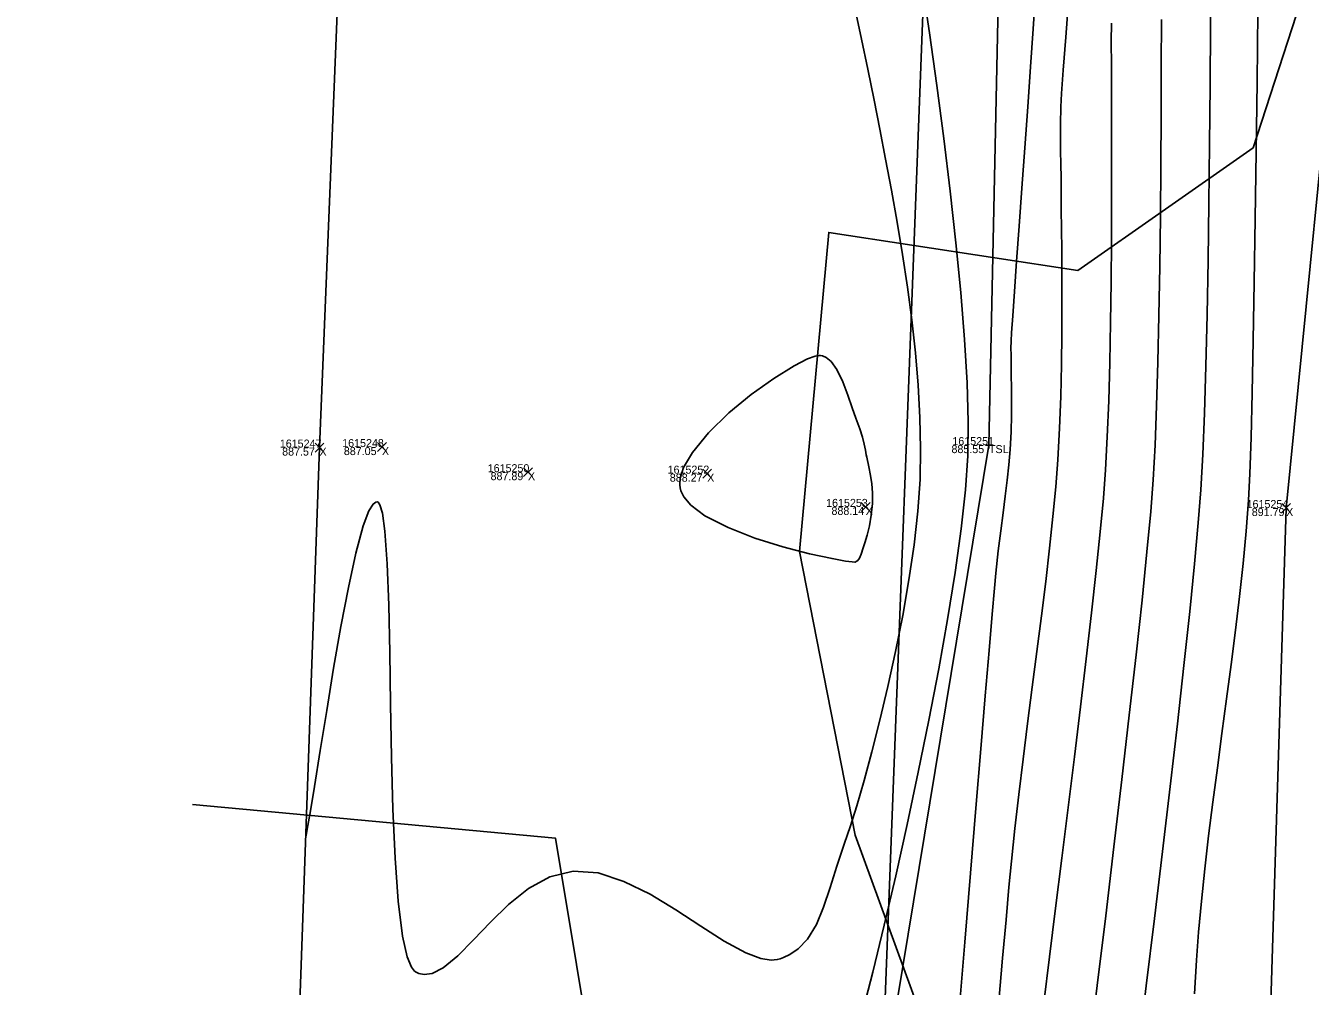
# Model space of a CAD drawing. Extents: x 1957117 to 1971063, y 701601 to 715861.
# Drawn here: x 1962653.6 to 1962709.8, y 702484.4 to 702526.4 of the extents above; entities that cross this region are included whole.
import ezdxf

# ---------------------------------------------------------------- set-up
doc = ezdxf.new("R2010")
doc.units = 0
for name, color, linetype in [('AP_X_Lights', 7, 'Continuous'), ('DT_X_Break_Line', 7, 'Continuous'), ('DT_X_Contour_Major', 7, 'Continuous'), ('DT_X_Contour_Minor', 7, 'Continuous'), ('DT_X_TIN_Hull', 7, 'Continuous'), ('PV_P_Drive', 7, 'Continuous'), ('PV_P_Shoulder', 7, 'Continuous'), ('RS_Raster1', 7, 'Continuous'), ('RW_X_Esmt_RR', 7, 'Continuous'), ('SC_Scratch1', 7, 'Continuous'), ('VG_X_Tree_Line_Rt', 7, 'Continuous')]:
    doc.layers.add(name, color=color, linetype=linetype)

msp = doc.modelspace()

# ---------------------------------------------------------------- linework, layer by layer
at = {"layer": 'AP_X_Lights'}
for p, q in [((1962666.299, 702507.734), (1962666.687, 702508.124)), ((1962666.299, 702508.124), (1962666.687, 702507.734)), ((1962669.031, 702507.756), (1962669.419, 702508.146)), ((1962669.031, 702508.146), (1962669.419, 702507.756)), ((1962675.42, 702506.657), (1962675.808, 702507.047)), ((1962675.42, 702507.047), (1962675.808, 702506.657)), ((1962683.258, 702506.592), (1962683.646, 702506.982)), ((1962683.258, 702506.982), (1962683.646, 702506.592)), ((1962690.195, 702505.138), (1962690.583, 702505.528)), ((1962690.195, 702505.528), (1962690.583, 702505.138)), ((1962708.587, 702505.088), (1962708.975, 702505.478)), ((1962708.587, 702505.478), (1962708.975, 702505.088))]:
    msp.add_line(p, q, dxfattribs=at)
at = {"layer": 'DT_X_Break_Line'}
for points in [[(1962712.212, 702702.955), (1962716.271, 702654.75), (1962711.053, 702609.737), (1962713.646, 702554.428), (1962708.781, 702505.283), (1962707.233, 702455.469), (1962704.944, 702406.927), (1962695.192, 702355.079), (1962699.519, 702306.049), (1962692.358, 702256.103), (1962693.103, 702205.318), (1962697.09, 702154.707), (1962695.369, 702143.214), (1962687.557, 702105.709), (1962680.996, 702055.861)], [(1962672.291, 702056.441), (1962678.402, 702106.354), (1962662.847, 702156.902), (1962653.64, 702207.97), (1962682.578, 702256.2), (1962687.088, 702305.912), (1962688.383, 702356.115), (1962688.326, 702413.221), (1962687.321, 702456.746), (1962695.78, 702508.037), (1962696.797, 702556.263), (1962699.455, 702605.505), (1962702.117, 702657.987), (1962703.272, 702699.736)]]:
    msp.add_lwpolyline(points, dxfattribs=at)
at = {"layer": 'DT_X_Contour_Major'}
msp.add_lwpolyline([(1962705.486, 702528.899), (1962705.473, 702526.373), (1962705.455, 702523.791), (1962705.432, 702521.196), (1962705.402, 702518.628), (1962705.366, 702516.127), (1962705.321, 702513.735), (1962705.268, 702511.493), (1962705.205, 702509.442), (1962705.132, 702507.622), (1962705.049, 702506.074), (1962704.939, 702504.633), (1962704.775, 702502.843), (1962704.563, 702500.749), (1962704.31, 702498.397), (1962704.023, 702495.833), (1962703.708, 702493.103), (1962703.371, 702490.251), (1962703.02, 702487.324), (1962702.661, 702484.368), (1962702.301, 702481.427)], dxfattribs=at)
msp.add_lwpolyline([(1962705.486, 702528.899), (1962705.473, 702526.373), (1962705.455, 702523.791), (1962705.432, 702521.196), (1962705.402, 702518.628), (1962705.366, 702516.127), (1962705.321, 702513.735), (1962705.268, 702511.493), (1962705.205, 702509.442), (1962705.132, 702507.622), (1962705.049, 702506.074), (1962704.939, 702504.633), (1962704.775, 702502.843), (1962704.563, 702500.749), (1962704.31, 702498.397), (1962704.023, 702495.833), (1962703.708, 702493.103), (1962703.371, 702490.251), (1962703.02, 702487.324), (1962702.661, 702484.368), (1962702.301, 702481.427)], dxfattribs=at)
at = {"layer": 'DT_X_Contour_Minor'}
for points in [[(1962690.21, 702483.059), (1962690.694, 702484.965), (1962691.194, 702487.022), (1962691.7, 702489.192), (1962692.202, 702491.437), (1962692.689, 702493.719), (1962693.153, 702496.001), (1962693.582, 702498.244), (1962693.966, 702500.412), (1962694.295, 702502.467), (1962694.559, 702504.37), (1962694.748, 702506.084), (1962694.852, 702507.571), (1962694.872, 702509.056), (1962694.823, 702510.765), (1962694.712, 702512.663), (1962694.548, 702514.715), (1962694.336, 702516.887), (1962694.085, 702519.144), (1962693.803, 702521.452), (1962693.496, 702523.775), (1962693.173, 702526.08), (1962692.84, 702528.331)], [(1962690.21, 702483.059), (1962690.694, 702484.965), (1962691.194, 702487.022), (1962691.7, 702489.192), (1962692.202, 702491.437), (1962692.689, 702493.719), (1962693.153, 702496.001), (1962693.582, 702498.244), (1962693.966, 702500.412), (1962694.295, 702502.467), (1962694.559, 702504.37), (1962694.748, 702506.084), (1962694.852, 702507.571), (1962694.872, 702509.056), (1962694.823, 702510.765), (1962694.712, 702512.663), (1962694.548, 702514.715), (1962694.336, 702516.887), (1962694.085, 702519.144), (1962693.803, 702521.452), (1962693.496, 702523.775), (1962693.173, 702526.08), (1962692.84, 702528.331)], [(1962694.461, 702483.135), (1962694.722, 702486.283), (1962694.972, 702489.304), (1962695.209, 702492.143), (1962695.426, 702494.749), (1962695.621, 702497.069), (1962695.788, 702499.05), (1962695.924, 702500.639), (1962696.024, 702501.783), (1962696.083, 702502.429), (1962696.187, 702503.404), (1962696.293, 702504.279), (1962696.397, 702505.073), (1962696.495, 702505.807), (1962696.582, 702506.5), (1962696.654, 702507.171), (1962696.708, 702507.84), (1962696.746, 702508.614), (1962696.764, 702509.345), (1962696.768, 702510.011), (1962696.764, 702510.59), (1962696.757, 702511.06), (1962696.754, 702511.399), (1962696.752, 702511.736), (1962696.745, 702511.998), (1962696.742, 702512.261), (1962696.748, 702512.597), (1962696.769, 702512.954), (1962696.819, 702513.693), (1962696.894, 702514.755), (1962696.989, 702516.081), (1962697.099, 702517.612), (1962697.219, 702519.289), (1962697.346, 702521.05), (1962697.474, 702522.839), (1962697.598, 702524.594), (1962697.714, 702526.256), (1962697.817, 702527.767)], [(1962694.461, 702483.135), (1962694.722, 702486.283), (1962694.972, 702489.304), (1962695.209, 702492.143), (1962695.426, 702494.749), (1962695.621, 702497.069), (1962695.788, 702499.05), (1962695.924, 702500.639), (1962696.024, 702501.783), (1962696.083, 702502.429), (1962696.187, 702503.404), (1962696.293, 702504.279), (1962696.397, 702505.073), (1962696.495, 702505.807), (1962696.582, 702506.5), (1962696.654, 702507.171), (1962696.708, 702507.84), (1962696.746, 702508.614), (1962696.764, 702509.345), (1962696.768, 702510.011), (1962696.764, 702510.59), (1962696.757, 702511.06), (1962696.754, 702511.399), (1962696.752, 702511.736), (1962696.745, 702511.998), (1962696.742, 702512.261), (1962696.748, 702512.597), (1962696.769, 702512.954), (1962696.819, 702513.693), (1962696.894, 702514.755), (1962696.989, 702516.081), (1962697.099, 702517.612), (1962697.219, 702519.289), (1962697.346, 702521.05), (1962697.474, 702522.839), (1962697.598, 702524.594), (1962697.714, 702526.256), (1962697.817, 702527.767)], [(1962696.216, 702483.704), (1962696.379, 702485.591), (1962696.526, 702487.264), (1962696.655, 702488.688), (1962696.764, 702489.827), (1962696.914, 702491.259), (1962697.086, 702492.752), (1962697.273, 702494.291), (1962697.471, 702495.859), (1962697.674, 702497.438), (1962697.877, 702499.011), (1962698.074, 702500.563), (1962698.261, 702502.075), (1962698.431, 702503.532), (1962698.581, 702504.916), (1962698.703, 702506.211), (1962698.793, 702507.399), (1962698.867, 702508.773), (1962698.919, 702510.169), (1962698.952, 702511.56), (1962698.969, 702512.92), (1962698.975, 702514.222), (1962698.971, 702515.44), (1962698.963, 702516.549), (1962698.954, 702517.522), (1962698.946, 702518.332), (1962698.944, 702518.953), (1962698.941, 702519.722), (1962698.929, 702520.347), (1962698.915, 702520.9), (1962698.905, 702521.453), (1962698.906, 702522.078), (1962698.923, 702522.845), (1962698.956, 702523.418), (1962699.03, 702524.452), (1962699.14, 702525.89), (1962699.28, 702527.678)], [(1962696.216, 702483.704), (1962696.379, 702485.591), (1962696.526, 702487.264), (1962696.655, 702488.688), (1962696.764, 702489.827), (1962696.914, 702491.259), (1962697.086, 702492.752), (1962697.273, 702494.291), (1962697.471, 702495.859), (1962697.674, 702497.438), (1962697.877, 702499.011), (1962698.074, 702500.563), (1962698.261, 702502.075), (1962698.431, 702503.532), (1962698.581, 702504.916), (1962698.703, 702506.211), (1962698.793, 702507.399), (1962698.867, 702508.773), (1962698.919, 702510.169), (1962698.952, 702511.56), (1962698.969, 702512.92), (1962698.975, 702514.222), (1962698.971, 702515.44), (1962698.963, 702516.549), (1962698.954, 702517.522), (1962698.946, 702518.332), (1962698.944, 702518.953), (1962698.941, 702519.722), (1962698.929, 702520.347), (1962698.915, 702520.9), (1962698.905, 702521.453), (1962698.906, 702522.078), (1962698.923, 702522.845), (1962698.956, 702523.418), (1962699.03, 702524.452), (1962699.14, 702525.89), (1962699.28, 702527.678)], [(1962665.89, 702490.891), (1962665.921, 702491.038), (1962665.987, 702491.387), (1962666.101, 702492.034), (1962666.275, 702493.096), (1962666.526, 702494.67), (1962666.807, 702496.428), (1962667.11, 702498.27), (1962667.428, 702500.097), (1962667.755, 702501.811), (1962668.084, 702503.312), (1962668.407, 702504.502), (1962668.657, 702505.162), (1962668.837, 702505.455), (1962668.952, 702505.542), (1962669.009, 702505.551), (1962669.054, 702505.534), (1962669.138, 702505.42), (1962669.244, 702505.061), (1962669.355, 702504.267), (1962669.454, 702502.843), (1962669.52, 702501.037), (1962669.565, 702498.954), (1962669.603, 702496.701), (1962669.646, 702494.381), (1962669.707, 702492.101), (1962669.799, 702489.964), (1962669.934, 702488.077), (1962670.125, 702486.545), (1962670.327, 702485.645), (1962670.511, 702485.196), (1962670.651, 702485.016), (1962670.727, 702484.965), (1962670.839, 702484.918), (1962671.066, 702484.874), (1962671.416, 702484.919), (1962671.901, 702485.159), (1962672.542, 702485.685), (1962673.228, 702486.381), (1962673.967, 702487.161), (1962674.765, 702487.938), (1962675.631, 702488.627), (1962676.571, 702489.14), (1962677.593, 702489.391), (1962678.685, 702489.312), (1962679.814, 702488.946), (1962680.957, 702488.38), (1962682.086, 702487.699), (1962683.176, 702486.988), (1962684.202, 702486.333), (1962685.139, 702485.819), (1962685.807, 702485.566), (1962686.252, 702485.497), (1962686.519, 702485.52), (1962686.643, 702485.553), (1962686.794, 702485.61), (1962687.073, 702485.744), (1962687.437, 702485.994), (1962687.838, 702486.412), (1962688.232, 702487.056), (1962688.548, 702487.818), (1962688.83, 702488.678), (1962689.119, 702489.617), (1962689.46, 702490.615), (1962689.707, 702491.327), (1962689.997, 702492.253), (1962690.319, 702493.361), (1962690.661, 702494.621), (1962691.012, 702496.003), (1962691.361, 702497.476), (1962691.696, 702499.01), (1962692.006, 702500.574), (1962692.279, 702502.138), (1962692.504, 702503.672), (1962692.67, 702505.144), (1962692.765, 702506.525), (1962692.791, 702507.87), (1962692.762, 702509.25), (1962692.684, 702510.656), (1962692.562, 702512.081), (1962692.403, 702513.516), (1962692.213, 702514.952), (1962691.997, 702516.382), (1962691.762, 702517.797), (1962691.514, 702519.188), (1962691.259, 702520.548), (1962691.003, 702521.868), (1962690.752, 702523.14), (1962690.482, 702524.484), (1962690.208, 702525.803), (1962689.926, 702527.101)], [(1962665.89, 702490.891), (1962665.921, 702491.038), (1962665.987, 702491.387), (1962666.101, 702492.034), (1962666.275, 702493.096), (1962666.526, 702494.67), (1962666.807, 702496.428), (1962667.11, 702498.27), (1962667.428, 702500.097), (1962667.755, 702501.811), (1962668.084, 702503.312), (1962668.407, 702504.502), (1962668.657, 702505.162), (1962668.837, 702505.455), (1962668.952, 702505.542), (1962669.009, 702505.551), (1962669.054, 702505.534), (1962669.138, 702505.42), (1962669.244, 702505.061), (1962669.355, 702504.267), (1962669.454, 702502.843), (1962669.52, 702501.037), (1962669.565, 702498.954), (1962669.603, 702496.701), (1962669.646, 702494.381), (1962669.707, 702492.101), (1962669.799, 702489.964), (1962669.934, 702488.077), (1962670.125, 702486.545), (1962670.327, 702485.645), (1962670.511, 702485.196), (1962670.651, 702485.016), (1962670.727, 702484.965), (1962670.839, 702484.918), (1962671.066, 702484.874), (1962671.416, 702484.919), (1962671.901, 702485.159), (1962672.542, 702485.685), (1962673.228, 702486.381), (1962673.967, 702487.161), (1962674.765, 702487.938), (1962675.631, 702488.627), (1962676.571, 702489.14), (1962677.593, 702489.391), (1962678.685, 702489.312), (1962679.814, 702488.946), (1962680.957, 702488.38), (1962682.086, 702487.699), (1962683.176, 702486.988), (1962684.202, 702486.333), (1962685.139, 702485.819), (1962685.807, 702485.566), (1962686.252, 702485.497), (1962686.519, 702485.52), (1962686.643, 702485.553), (1962686.794, 702485.61), (1962687.073, 702485.744), (1962687.437, 702485.994), (1962687.838, 702486.412), (1962688.232, 702487.056), (1962688.548, 702487.818), (1962688.83, 702488.678), (1962689.119, 702489.617), (1962689.46, 702490.615), (1962689.707, 702491.327), (1962689.997, 702492.253), (1962690.319, 702493.361), (1962690.661, 702494.621), (1962691.012, 702496.003), (1962691.361, 702497.476), (1962691.696, 702499.01), (1962692.006, 702500.574), (1962692.279, 702502.138), (1962692.504, 702503.672), (1962692.67, 702505.144), (1962692.765, 702506.525), (1962692.791, 702507.87), (1962692.762, 702509.25), (1962692.684, 702510.656), (1962692.562, 702512.081), (1962692.403, 702513.516), (1962692.213, 702514.952), (1962691.997, 702516.382), (1962691.762, 702517.797), (1962691.514, 702519.188), (1962691.259, 702520.548), (1962691.003, 702521.868), (1962690.752, 702523.14), (1962690.482, 702524.484), (1962690.208, 702525.803), (1962689.926, 702527.101)], [(1962707.539, 702527.014), (1962707.506, 702523.915), (1962707.47, 702520.872), (1962707.431, 702517.937), (1962707.389, 702515.164), (1962707.344, 702512.609), (1962707.296, 702510.324), (1962707.245, 702508.364), (1962707.191, 702506.782), (1962707.134, 702505.632), (1962707.031, 702504.268), (1962706.9, 702502.859), (1962706.743, 702501.412), (1962706.567, 702499.936), (1962706.377, 702498.439), (1962706.178, 702496.93), (1962705.974, 702495.416), (1962705.772, 702493.907), (1962705.575, 702492.411), (1962705.389, 702490.935), (1962705.22, 702489.488), (1962705.071, 702488.079), (1962704.949, 702486.716), (1962704.862, 702485.494), (1962704.773, 702484.022)], [(1962707.539, 702527.014), (1962707.506, 702523.915), (1962707.47, 702520.872), (1962707.431, 702517.937), (1962707.389, 702515.164), (1962707.344, 702512.609), (1962707.296, 702510.324), (1962707.245, 702508.364), (1962707.191, 702506.782), (1962707.134, 702505.632), (1962707.031, 702504.268), (1962706.9, 702502.859), (1962706.743, 702501.412), (1962706.567, 702499.936), (1962706.377, 702498.439), (1962706.178, 702496.93), (1962705.974, 702495.416), (1962705.772, 702493.907), (1962705.575, 702492.411), (1962705.389, 702490.935), (1962705.22, 702489.488), (1962705.071, 702488.079), (1962704.949, 702486.716), (1962704.862, 702485.494), (1962704.773, 702484.022)], [(1962701.134, 702526.508), (1962701.133, 702525.7), (1962701.136, 702524.649), (1962701.141, 702523.389), (1962701.145, 702521.956), (1962701.147, 702520.383), (1962701.146, 702518.706), (1962701.139, 702516.959), (1962701.124, 702515.178), (1962701.1, 702513.396), (1962701.066, 702511.648), (1962701.018, 702509.969), (1962700.956, 702508.394), (1962700.878, 702506.957), (1962700.784, 702505.722), (1962700.647, 702504.243), (1962700.473, 702502.555), (1962700.268, 702500.692), (1962700.037, 702498.689), (1962699.786, 702496.579), (1962699.521, 702494.398), (1962699.247, 702492.18), (1962698.971, 702489.959), (1962698.698, 702487.769), (1962698.433, 702485.646), (1962698.183, 702483.623)], [(1962701.134, 702526.508), (1962701.133, 702525.7), (1962701.136, 702524.649), (1962701.141, 702523.389), (1962701.145, 702521.956), (1962701.147, 702520.383), (1962701.146, 702518.706), (1962701.139, 702516.959), (1962701.124, 702515.178), (1962701.1, 702513.396), (1962701.066, 702511.648), (1962701.018, 702509.969), (1962700.956, 702508.394), (1962700.878, 702506.957), (1962700.784, 702505.722), (1962700.647, 702504.243), (1962700.473, 702502.555), (1962700.268, 702500.692), (1962700.037, 702498.689), (1962699.786, 702496.579), (1962699.521, 702494.398), (1962699.247, 702492.18), (1962698.971, 702489.959), (1962698.698, 702487.769), (1962698.433, 702485.646), (1962698.183, 702483.623)], [(1962703.323, 702526.665), (1962703.319, 702524.62), (1962703.311, 702522.477), (1962703.298, 702520.276), (1962703.279, 702518.055), (1962703.252, 702515.855), (1962703.216, 702513.713), (1962703.171, 702511.669), (1962703.115, 702509.762), (1962703.046, 702508.031), (1962702.963, 702506.515), (1962702.857, 702505.138), (1962702.692, 702503.368), (1962702.476, 702501.256), (1962702.216, 702498.857), (1962701.92, 702496.222), (1962701.595, 702493.405), (1962701.248, 702490.459), (1962700.887, 702487.436), (1962700.519, 702484.389), (1962700.152, 702481.372)], [(1962703.323, 702526.665), (1962703.319, 702524.62), (1962703.311, 702522.477), (1962703.298, 702520.276), (1962703.279, 702518.055), (1962703.252, 702515.855), (1962703.216, 702513.713), (1962703.171, 702511.669), (1962703.115, 702509.762), (1962703.046, 702508.031), (1962702.963, 702506.515), (1962702.857, 702505.138), (1962702.692, 702503.368), (1962702.476, 702501.256), (1962702.216, 702498.857), (1962701.92, 702496.222), (1962701.595, 702493.405), (1962701.248, 702490.459), (1962700.887, 702487.436), (1962700.519, 702484.389), (1962700.152, 702481.372)]]:
    msp.add_lwpolyline(points, dxfattribs=at)
msp.add_lwpolyline([(1962690.433, 702507.506), (1962690.411, 702507.618), (1962690.372, 702507.82), (1962690.32, 702508.08), (1962690.25, 702508.381), (1962690.136, 702508.755), (1962689.957, 702509.22), (1962689.798, 702509.666), (1962689.613, 702510.223), (1962689.391, 702510.812), (1962689.124, 702511.352), (1962688.871, 702511.693), (1962688.654, 702511.869), (1962688.496, 702511.939), (1962688.413, 702511.958), (1962688.349, 702511.96), (1962688.182, 702511.931), (1962687.842, 702511.807), (1962687.253, 702511.508), (1962686.363, 702510.956), (1962685.384, 702510.251), (1962684.406, 702509.443), (1962683.516, 702508.581), (1962682.805, 702507.715), (1962682.423, 702507.052), (1962682.277, 702506.589), (1962682.257, 702506.303), (1962682.272, 702506.168), (1962682.305, 702506.036), (1962682.428, 702505.779), (1962682.741, 702505.409), (1962683.357, 702504.947), (1962684.367, 702504.425), (1962685.54, 702503.97), (1962686.764, 702503.588), (1962687.927, 702503.286), (1962688.917, 702503.069), (1962689.51, 702502.962), (1962689.8, 702502.923), (1962689.907, 702502.916), (1962689.932, 702502.919), (1962689.973, 702502.937), (1962690.042, 702502.985), (1962690.117, 702503.086), (1962690.187, 702503.264), (1962690.276, 702503.537), (1962690.356, 702503.767), (1962690.454, 702504.096), (1962690.552, 702504.504), (1962690.633, 702504.971), (1962690.679, 702505.478), (1962690.682, 702505.949), (1962690.652, 702506.345), (1962690.596, 702506.709), (1962690.521, 702507.082)], close=True, dxfattribs=at)
msp.add_lwpolyline([(1962690.433, 702507.506), (1962690.411, 702507.618), (1962690.372, 702507.82), (1962690.32, 702508.08), (1962690.25, 702508.381), (1962690.136, 702508.755), (1962689.957, 702509.22), (1962689.798, 702509.666), (1962689.613, 702510.223), (1962689.391, 702510.812), (1962689.124, 702511.352), (1962688.871, 702511.693), (1962688.654, 702511.869), (1962688.496, 702511.939), (1962688.413, 702511.958), (1962688.349, 702511.96), (1962688.182, 702511.931), (1962687.842, 702511.807), (1962687.253, 702511.508), (1962686.363, 702510.956), (1962685.384, 702510.251), (1962684.406, 702509.443), (1962683.516, 702508.581), (1962682.805, 702507.715), (1962682.423, 702507.052), (1962682.277, 702506.589), (1962682.257, 702506.303), (1962682.272, 702506.168), (1962682.305, 702506.036), (1962682.428, 702505.779), (1962682.741, 702505.409), (1962683.357, 702504.947), (1962684.367, 702504.425), (1962685.54, 702503.97), (1962686.764, 702503.588), (1962687.927, 702503.286), (1962688.917, 702503.069), (1962689.51, 702502.962), (1962689.8, 702502.923), (1962689.907, 702502.916), (1962689.932, 702502.919), (1962689.973, 702502.937), (1962690.042, 702502.985), (1962690.117, 702503.086), (1962690.187, 702503.264), (1962690.276, 702503.537), (1962690.356, 702503.767), (1962690.454, 702504.096), (1962690.552, 702504.504), (1962690.633, 702504.971), (1962690.679, 702505.478), (1962690.682, 702505.949), (1962690.652, 702506.345), (1962690.596, 702506.709), (1962690.521, 702507.082)], close=True, dxfattribs=at)
at = {"layer": 'DT_X_TIN_Hull'}
msp.add_lwpolyline([(1962674.559, 702707.745), (1962673.32, 702658.081), (1962672.256, 702607.928), (1962668.525, 702557.8), (1962666.493, 702507.929), (1962664.731, 702458.112), (1962662.325, 702407.833), (1962660.262, 702358.239), (1962657.931, 702308.011), (1962655.854, 702258.355)], dxfattribs=at)
at = {"layer": 'PV_P_Drive'}
for p, q in [((1962695.634, 702508.037), (1962695.926, 702508.037)), ((1962695.78, 702508.183), (1962695.78, 702507.891)), ((1962695.78, 702508.037), (1962695.78, 702508.037))]:
    msp.add_line(p, q, dxfattribs=at)
at = {"layer": 'RW_X_Esmt_RR'}
msp.add_lwpolyline([(1962674.265, 702039.003), (1962716.391, 703142.573)], dxfattribs=at)
at = {"layer": 'VG_X_Tree_Line_Rt'}
msp.add_lwpolyline([(1962721.735, 702611.35), (1962721.735, 702611.35), (1962705.297, 702617.197), (1962700.781, 702604.223), (1962689.323, 702594.734), (1962688.714, 702576.961), (1962690.149, 702560.954), (1962713.542, 702563.222), (1962719.078, 702547.862), (1962711.672, 702534.39), (1962707.343, 702521.047), (1962699.664, 702515.683), (1962688.77, 702517.348), (1962687.493, 702503.385), (1962689.928, 702490.961), (1962694.909, 702477.301), (1962680.484, 702468.807), (1962676.811, 702490.839), (1962660.941, 702492.315)], dxfattribs=at)

# ---------------------------------------------------------------- texts
at = {"layer": 'PV_P_Shoulder'}
for s, p in [('887.57', (1962664.859, 702507.579)), ('887.05', (1962667.558, 702507.601)), ('885.55', (1962694.14, 702507.687)), ('887.89', (1962673.977, 702506.502)), ('888.27', (1962681.818, 702506.437)), ('888.14', (1962688.89, 702504.983)), ('891.79', (1962707.277, 702504.933))]:
    msp.add_text(s, height=0.35, dxfattribs=at).set_placement(p)
at = {"layer": 'RS_Raster1'}
for s, p in [('1615247', (1962664.757, 702507.929)), ('1615248', (1962667.486, 702507.951)), ('1615251', (1962694.179, 702508.037)), ('1615250', (1962673.851, 702506.852)), ('1615252', (1962681.722, 702506.787)), ('1615253', (1962688.656, 702505.333)), ('1615254', (1962707.051, 702505.283))]:
    msp.add_text(s, height=0.35, dxfattribs=at).set_placement(p)
at = {"layer": 'SC_Scratch1'}
for s, p in [('X', (1962666.493, 702507.579)), ('X', (1962669.225, 702507.601)), ('TSL', (1962695.78, 702507.687)), ('X', (1962675.614, 702506.502)), ('X', (1962683.452, 702506.437)), ('X', (1962690.389, 702504.983)), ('X', (1962708.781, 702504.933))]:
    msp.add_text(s, height=0.35, dxfattribs=at).set_placement(p)

doc.saveas('drawing.dxf')
